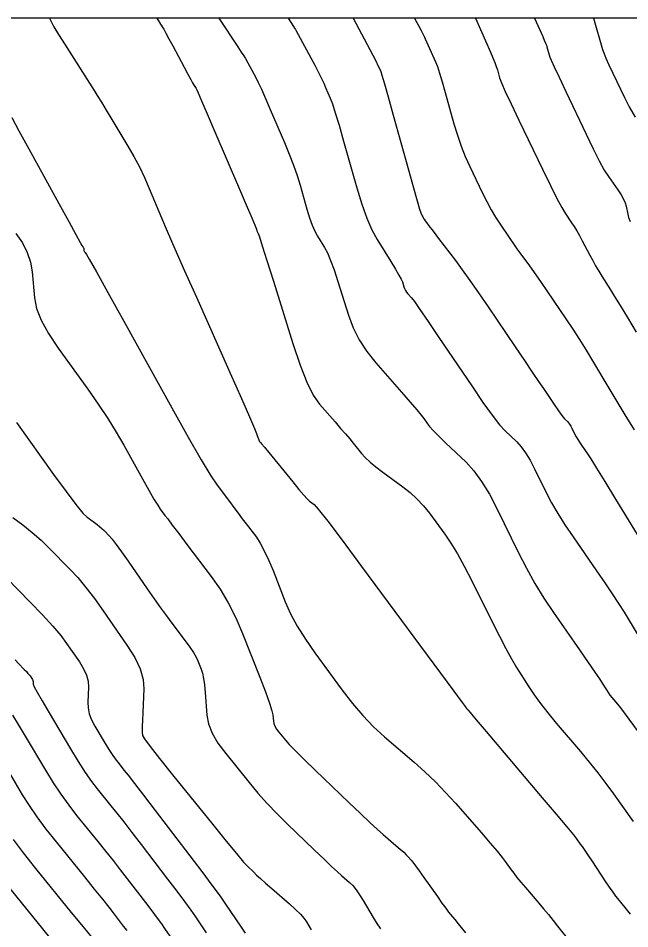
# Model space of a CAD drawing. Extents: x 2082232 to 2083549, y 592624 to 593832.
# Drawn here: x 2082604.6 to 2082639, y 593780.9 to 593832 of the extents above; entities that cross this region are included whole.
import ezdxf

# ---------------------------------------------------------------- set-up
doc = ezdxf.new("R2010")
doc.units = 0
for name, color, linetype in [('DT_X_Contour_Major', 7, 'Continuous'), ('DT_X_Contour_Minor', 7, 'Continuous'), ('DT_X_TIN_Hull', 7, 'Continuous')]:
    doc.layers.add(name, color=color, linetype=linetype)

msp = doc.modelspace()

# ---------------------------------------------------------------- linework, layer by layer
at = {"layer": 'DT_X_Contour_Major'}
for points in [[(2082606.379, 593831.978), (2082606.567, 593831.606), (2082606.63, 593831.493), (2082606.738, 593831.312), (2082606.892, 593831.065), (2082607.09, 593830.75), (2082608.877, 593827.932), (2082609.061, 593827.639), (2082609.29, 593827.268), (2082609.562, 593826.821), (2082609.879, 593826.297), (2082610.782, 593824.798), (2082611.111, 593824.228), (2082611.421, 593823.644), (2082611.71, 593823.046), (2082611.98, 593822.433), (2082612.674, 593820.779), (2082612.991, 593820.036), (2082613.421, 593819.048), (2082613.964, 593817.814), (2082614.621, 593816.334), (2082616.524, 593812.062), (2082617.152, 593810.65), (2082617.608, 593809.616), (2082617.892, 593808.962), (2082618.005, 593808.686), (2082618.076, 593808.457), (2082618.102, 593808.38), (2082618.127, 593808.318), (2082618.149, 593808.272), (2082618.169, 593808.242), (2082618.22, 593808.183), (2082618.285, 593808.105), (2082618.439, 593807.917), (2082618.684, 593807.617), (2082619.018, 593807.206), (2082620.03, 593805.963), (2082620.373, 593805.546), (2082620.646, 593805.229), (2082620.848, 593805.011), (2082620.978, 593804.892), (2082621.231, 593804.707), (2082621.469, 593804.438), (2082621.993, 593803.766), (2082622.803, 593802.693), (2082623.899, 593801.219), (2082629.069, 593794.229), (2082629.543, 593793.588), (2082629.711, 593793.361), (2082629.751, 593793.306), (2082629.765, 593793.287), (2082629.775, 593793.274), (2082629.782, 593793.265), (2082629.786, 593793.26), (2082629.792, 593793.255), (2082629.796, 593793.252), (2082629.802, 593793.244), (2082629.812, 593793.233), (2082629.825, 593793.219), (2082629.863, 593793.175), (2082629.987, 593793.03), (2082630.329, 593792.626), (2082630.89, 593791.965), (2082634.038, 593788.249), (2082634.826, 593787.319), (2082635.41, 593786.623), (2082635.791, 593786.163), (2082635.97, 593785.938), (2082636.176, 593785.652), (2082636.277, 593785.509), (2082636.424, 593785.293), (2082636.618, 593785.006), (2082636.858, 593784.647), (2082637.561, 593783.593), (2082637.803, 593783.233), (2082638.002, 593782.946), (2082638.157, 593782.73), (2082638.27, 593782.587), (2082638.513, 593782.299), (2082638.672, 593782.1), (2082638.965, 593781.719)], [(2082626.875, 593831.978), (2082627.245, 593831.283), (2082627.319, 593831.143), (2082627.381, 593831.021), (2082627.433, 593830.916), (2082627.473, 593830.829), (2082628.052, 593829.526), (2082628.152, 593829.268), (2082628.277, 593828.896), (2082628.424, 593828.41), (2082628.595, 593827.81), (2082629.082, 593826.058), (2082629.275, 593825.415), (2082629.487, 593824.801), (2082629.72, 593824.214), (2082629.973, 593823.656), (2082630.675, 593822.206), (2082630.932, 593821.69), (2082631.178, 593821.229), (2082631.413, 593820.824), (2082631.636, 593820.474), (2082632.216, 593819.616), (2082632.423, 593819.312), (2082632.61, 593819.044), (2082632.777, 593818.811), (2082632.923, 593818.614), (2082633.286, 593818.136), (2082633.454, 593817.908), (2082633.684, 593817.582), (2082633.977, 593817.158), (2082634.332, 593816.636), (2082635.364, 593815.115), (2082635.748, 593814.539), (2082636.126, 593813.955), (2082636.498, 593813.361), (2082636.864, 593812.759), (2082637.833, 593811.139), (2082638.227, 593810.483), (2082638.682, 593809.73), (2082639.198, 593808.88)], [(2082603.274, 593801.275), (2082605.29, 593799.226), (2082605.985, 593798.505), (2082606.559, 593797.878), (2082607.011, 593797.347), (2082607.341, 593796.909), (2082608.059, 593795.87), (2082608.293, 593795.489), (2082608.456, 593795.127), (2082608.548, 593794.782), (2082608.568, 593794.456), (2082608.528, 593793.611), (2082608.541, 593793.289), (2082608.612, 593792.956), (2082608.741, 593792.613), (2082608.927, 593792.258), (2082609.499, 593791.299), (2082609.704, 593790.963), (2082609.89, 593790.674), (2082610.057, 593790.433), (2082610.205, 593790.239), (2082610.574, 593789.784), (2082610.786, 593789.516), (2082611.146, 593789.052), (2082611.654, 593788.393), (2082612.309, 593787.538), (2082614.252, 593784.997), (2082614.927, 593784.109), (2082615.494, 593783.349), (2082615.953, 593782.718), (2082616.304, 593782.215), (2082617.097, 593781.046), (2082617.358, 593780.66)], [(2082603.827, 593783.549), (2082605.422, 593781.586), (2082605.979, 593780.901), (2082606.454, 593780.32)]]:
    msp.add_lwpolyline(points, dxfattribs=at)
at = {"layer": 'DT_X_Contour_Minor'}
for points in [[(2082612.4, 593831.978), (2082612.707, 593831.494), (2082612.787, 593831.36), (2082612.911, 593831.137), (2082613.082, 593830.826), (2082613.298, 593830.425), (2082613.934, 593829.237), (2082614.146, 593828.842), (2082614.305, 593828.549), (2082614.411, 593828.357), (2082614.464, 593828.266), (2082614.574, 593828.099), (2082614.584, 593828.083), (2082614.588, 593828.077), (2082614.65, 593827.961), (2082614.723, 593827.796), (2082614.917, 593827.349), (2082615.231, 593826.619), (2082615.666, 593825.606), (2082616.986, 593822.528), (2082617.421, 593821.513), (2082617.734, 593820.778), (2082617.927, 593820.322), (2082617.998, 593820.146), (2082618.026, 593820.048), (2082618.036, 593820.014), (2082618.047, 593819.984), (2082618.057, 593819.959), (2082618.068, 593819.939), (2082618.097, 593819.893), (2082618.158, 593819.713), (2082618.319, 593819.209), (2082618.581, 593818.381), (2082618.943, 593817.228), (2082620.041, 593813.722), (2082620.443, 593812.524), (2082620.825, 593811.56), (2082621.186, 593810.831), (2082621.527, 593810.336), (2082622.41, 593809.329), (2082622.722, 593808.971), (2082622.995, 593808.654), (2082623.23, 593808.376), (2082623.426, 593808.139), (2082623.898, 593807.559), (2082624.105, 593807.33), (2082624.373, 593807.08), (2082624.702, 593806.807), (2082625.092, 593806.512), (2082626.213, 593805.695), (2082626.622, 593805.372), (2082627.006, 593805.016), (2082627.367, 593804.626), (2082627.704, 593804.203), (2082628.571, 593803.031), (2082628.909, 593802.538), (2082629.274, 593801.939), (2082629.664, 593801.234), (2082630.08, 593800.423), (2082631.223, 593798.118), (2082631.631, 593797.311), (2082631.996, 593796.615), (2082632.319, 593796.033), (2082632.599, 593795.563), (2082633.289, 593794.461), (2082633.579, 593794.024), (2082633.932, 593793.541), (2082634.346, 593793.011), (2082634.823, 593792.435), (2082636.179, 593790.835), (2082636.676, 593790.238), (2082637.151, 593789.645), (2082637.603, 593789.056), (2082638.033, 593788.472), (2082639.151, 593786.921)], [(2082615.892, 593831.978), (2082616.946, 593830.38), (2082617.144, 593830.079), (2082617.287, 593829.861), (2082617.375, 593829.726), (2082617.408, 593829.674), (2082617.957, 593828.649), (2082618.092, 593828.379), (2082618.273, 593827.99), (2082618.5, 593827.48), (2082618.773, 593826.851), (2082619.561, 593825.014), (2082619.838, 593824.347), (2082620.077, 593823.726), (2082620.278, 593823.149), (2082620.442, 593822.617), (2082620.828, 593821.259), (2082620.973, 593820.783), (2082621.12, 593820.374), (2082621.268, 593820.031), (2082621.418, 593819.755), (2082621.819, 593819.108), (2082621.978, 593818.808), (2082622.156, 593818.39), (2082622.351, 593817.856), (2082622.564, 593817.206), (2082623.156, 593815.316), (2082623.418, 593814.618), (2082623.761, 593813.942), (2082624.185, 593813.287), (2082624.689, 593812.655), (2082626.142, 593810.998), (2082626.628, 593810.44), (2082626.997, 593810.009), (2082627.25, 593809.705), (2082627.385, 593809.527), (2082627.591, 593809.222), (2082627.713, 593809.071), (2082627.923, 593808.844), (2082628.223, 593808.543), (2082628.611, 593808.167), (2082629.764, 593807.065), (2082630.198, 593806.59), (2082630.634, 593805.993), (2082631.073, 593805.273), (2082631.514, 593804.432), (2082632.694, 593802.023), (2082633.149, 593801.135), (2082633.63, 593800.276), (2082634.137, 593799.446), (2082634.67, 593798.645), (2082636.124, 593796.55), (2082636.613, 593795.844), (2082636.988, 593795.298), (2082637.25, 593794.912), (2082637.399, 593794.685), (2082637.643, 593794.296), (2082637.737, 593794.151), (2082637.836, 593794.01), (2082637.941, 593793.872), (2082638.051, 593793.738), (2082638.35, 593793.384), (2082638.544, 593793.136), (2082638.899, 593792.658), (2082639.417, 593791.948)], [(2082619.768, 593831.978), (2082620.076, 593831.51), (2082620.135, 593831.42), (2082620.18, 593831.35), (2082620.211, 593831.301), (2082620.229, 593831.271), (2082621.264, 593829.336), (2082621.461, 593828.962), (2082621.63, 593828.631), (2082621.769, 593828.342), (2082621.879, 593828.097), (2082622.136, 593827.5), (2082622.255, 593827.181), (2082622.419, 593826.673), (2082622.63, 593825.976), (2082622.886, 593825.088), (2082623.63, 593822.47), (2082623.911, 593821.552), (2082624.194, 593820.763), (2082624.48, 593820.103), (2082624.768, 593819.571), (2082625.541, 593818.324), (2082625.799, 593817.902), (2082625.992, 593817.571), (2082626.121, 593817.332), (2082626.185, 593817.184), (2082626.271, 593816.909), (2082626.309, 593816.808), (2082626.359, 593816.71), (2082626.42, 593816.615), (2082626.493, 593816.524), (2082626.704, 593816.283), (2082626.859, 593816.077), (2082627.167, 593815.639), (2082627.627, 593814.969), (2082628.24, 593814.066), (2082630.077, 593811.35), (2082630.71, 593810.429), (2082631.234, 593809.704), (2082631.646, 593809.174), (2082631.949, 593808.84), (2082632.608, 593808.21), (2082632.856, 593807.938), (2082633.105, 593807.597), (2082633.356, 593807.186), (2082633.608, 593806.705), (2082634.283, 593805.328), (2082634.565, 593804.788), (2082634.908, 593804.199), (2082635.311, 593803.562), (2082635.773, 593802.877), (2082637.086, 593800.986), (2082637.552, 593800.308), (2082637.964, 593799.694), (2082638.323, 593799.143), (2082638.628, 593798.656), (2082639.371, 593797.441)], [(2082623.419, 593831.978), (2082624.351, 593830.228), (2082624.528, 593829.897), (2082624.657, 593829.653), (2082624.739, 593829.495), (2082624.775, 593829.425), (2082624.972, 593828.98), (2082625.039, 593828.776), (2082625.177, 593828.303), (2082625.388, 593827.559), (2082625.672, 593826.545), (2082626.523, 593823.481), (2082626.806, 593822.468), (2082627.016, 593821.728), (2082627.154, 593821.259), (2082627.22, 593821.062), (2082627.298, 593820.901), (2082627.326, 593820.844), (2082627.354, 593820.793), (2082627.38, 593820.748), (2082627.405, 593820.709), (2082627.469, 593820.613), (2082627.534, 593820.524), (2082627.681, 593820.328), (2082627.911, 593820.025), (2082628.222, 593819.615), (2082629.161, 593818.378), (2082629.54, 593817.868), (2082629.973, 593817.264), (2082630.46, 593816.568), (2082631, 593815.778), (2082632.512, 593813.547), (2082633.037, 593812.773), (2082633.476, 593812.124), (2082633.831, 593811.6), (2082634.101, 593811.201), (2082634.708, 593810.304), (2082634.915, 593810.002), (2082635.08, 593809.77), (2082635.204, 593809.607), (2082635.287, 593809.513), (2082635.452, 593809.355), (2082635.514, 593809.287), (2082635.577, 593809.202), (2082635.639, 593809.098), (2082635.703, 593808.978), (2082635.872, 593808.633), (2082635.942, 593808.498), (2082636.028, 593808.35), (2082636.129, 593808.191), (2082636.245, 593808.019), (2082636.574, 593807.545), (2082636.765, 593807.253), (2082637.093, 593806.733), (2082637.556, 593805.983), (2082638.156, 593805.006), (2082639.937, 593802.094)], [(2082630.285, 593831.978), (2082631.131, 593830.073), (2082631.266, 593829.76), (2082631.376, 593829.49), (2082631.46, 593829.262), (2082631.519, 593829.075), (2082631.641, 593828.635), (2082631.743, 593828.362), (2082631.958, 593827.874), (2082632.286, 593827.17), (2082632.727, 593826.25), (2082634.052, 593823.511), (2082634.504, 593822.586), (2082634.866, 593821.868), (2082635.138, 593821.355), (2082635.321, 593821.047), (2082635.69, 593820.503), (2082635.83, 593820.286), (2082635.976, 593820.046), (2082636.127, 593819.781), (2082636.284, 593819.491), (2082636.708, 593818.687), (2082636.87, 593818.387), (2082637.037, 593818.091), (2082637.211, 593817.797), (2082637.39, 593817.506), (2082637.875, 593816.734), (2082638.101, 593816.369), (2082638.415, 593815.854), (2082638.817, 593815.187), (2082639.307, 593814.37)], [(2082633.604, 593831.978), (2082634.063, 593830.945), (2082634.151, 593830.744), (2082634.22, 593830.581), (2082634.268, 593830.458), (2082634.297, 593830.373), (2082634.466, 593829.79), (2082634.535, 593829.625), (2082634.706, 593829.25), (2082634.98, 593828.664), (2082635.356, 593827.869), (2082636.496, 593825.466), (2082636.895, 593824.642), (2082637.238, 593823.973), (2082637.523, 593823.458), (2082637.752, 593823.098), (2082638.287, 593822.343), (2082638.466, 593822.074), (2082638.603, 593821.833), (2082638.698, 593821.622), (2082638.75, 593821.439), (2082638.834, 593820.99), (2082638.884, 593820.799), (2082638.972, 593820.565)], [(2082636.917, 593831.978), (2082637.425, 593830.227), (2082637.494, 593830.032), (2082637.613, 593829.745), (2082637.781, 593829.369), (2082637.999, 593828.901), (2082638.648, 593827.534), (2082638.92, 593827.002), (2082639.248, 593826.433)], [(2082604.259, 593826.399), (2082604.661, 593825.661), (2082605.216, 593824.647), (2082606.899, 593821.577), (2082607.454, 593820.566), (2082607.856, 593819.837), (2082608.105, 593819.389), (2082608.202, 593819.222), (2082608.256, 593819.152), (2082608.274, 593819.125), (2082608.288, 593819.098), (2082608.297, 593819.072), (2082608.302, 593819.045), (2082608.308, 593818.972), (2082608.314, 593818.943), (2082608.327, 593818.91), (2082608.347, 593818.873), (2082608.374, 593818.832), (2082608.456, 593818.719), (2082608.61, 593818.453), (2082609.008, 593817.742), (2082609.652, 593816.585), (2082610.542, 593814.983), (2082613.24, 593810.117), (2082614.158, 593808.477), (2082614.888, 593807.208), (2082615.43, 593806.308), (2082615.783, 593805.778), (2082616.475, 593804.86), (2082616.729, 593804.523), (2082616.971, 593804.203), (2082617.201, 593803.897), (2082617.42, 593803.608), (2082617.989, 593802.858), (2082618.207, 593802.53), (2082618.437, 593802.108), (2082618.678, 593801.594), (2082618.929, 593800.987), (2082619.615, 593799.243), (2082619.912, 593798.573), (2082620.287, 593797.871), (2082620.742, 593797.138), (2082621.276, 593796.373), (2082622.804, 593794.291), (2082623.383, 593793.541), (2082623.974, 593792.853), (2082624.575, 593792.228), (2082625.189, 593791.665), (2082626.84, 593790.247), (2082627.45, 593789.703), (2082628.042, 593789.137), (2082628.615, 593788.548), (2082629.17, 593787.936), (2082630.625, 593786.273), (2082631.118, 593785.705), (2082631.505, 593785.249), (2082631.787, 593784.905), (2082631.964, 593784.673), (2082632.295, 593784.204), (2082632.439, 593784.009), (2082632.62, 593783.778), (2082632.841, 593783.509), (2082633.099, 593783.204), (2082633.84, 593782.34), (2082634.115, 593782.016), (2082634.384, 593781.692), (2082634.647, 593781.368), (2082634.904, 593781.045), (2082635.582, 593780.181)], [(2082604.491, 593819.909), (2082604.857, 593819.375), (2082605.131, 593818.838), (2082605.315, 593818.296), (2082605.408, 593817.751), (2082605.536, 593816.29), (2082605.655, 593815.702), (2082605.917, 593815.037), (2082606.322, 593814.293), (2082606.871, 593813.471), (2082608.523, 593811.173), (2082609.115, 593810.331), (2082609.65, 593809.526), (2082610.129, 593808.759), (2082610.551, 593808.03), (2082611.602, 593806.135), (2082611.959, 593805.497), (2082612.243, 593805.003), (2082612.454, 593804.652), (2082612.592, 593804.446), (2082612.861, 593804.089), (2082613.014, 593803.886), (2082613.269, 593803.548), (2082613.629, 593803.073), (2082614.091, 593802.463), (2082615.462, 593800.653), (2082615.958, 593799.944), (2082616.414, 593799.175), (2082616.833, 593798.346), (2082617.214, 593797.457), (2082618.177, 593795.005), (2082618.495, 593794.185), (2082618.725, 593793.56), (2082618.867, 593793.131), (2082618.921, 593792.899), (2082618.949, 593792.542), (2082618.976, 593792.404), (2082619.035, 593792.255), (2082619.126, 593792.097), (2082619.249, 593791.929), (2082619.62, 593791.469), (2082619.83, 593791.234), (2082620.181, 593790.874), (2082620.672, 593790.389), (2082621.305, 593789.779), (2082623.179, 593787.985), (2082623.827, 593787.368), (2082624.367, 593786.862), (2082624.797, 593786.466), (2082625.117, 593786.182), (2082625.828, 593785.572), (2082626.069, 593785.362), (2082626.262, 593785.189), (2082626.405, 593785.054), (2082626.499, 593784.956), (2082626.683, 593784.745), (2082626.779, 593784.626), (2082626.929, 593784.425), (2082627.133, 593784.143), (2082627.391, 593783.78), (2082628.15, 593782.704), (2082628.41, 593782.338), (2082628.62, 593782.048), (2082628.782, 593781.833), (2082628.893, 593781.693), (2082629.126, 593781.422), (2082629.321, 593781.182), (2082629.733, 593780.663)], [(2082604.517, 593809.291), (2082606.607, 593806.386), (2082607.312, 593805.419), (2082607.86, 593804.697), (2082608.251, 593804.22), (2082608.485, 593803.988), (2082608.898, 593803.695), (2082609.048, 593803.585), (2082609.188, 593803.472), (2082609.319, 593803.357), (2082609.44, 593803.241), (2082609.749, 593802.926), (2082609.901, 593802.75), (2082610.125, 593802.457), (2082610.42, 593802.048), (2082610.788, 593801.522), (2082611.864, 593799.965), (2082612.253, 593799.408), (2082612.611, 593798.902), (2082612.94, 593798.448), (2082613.24, 593798.047), (2082613.998, 593797.046), (2082614.256, 593796.695), (2082614.46, 593796.392), (2082614.611, 593796.139), (2082614.709, 593795.934), (2082614.898, 593795.453), (2082614.965, 593795.236), (2082615.023, 593794.946), (2082615.073, 593794.583), (2082615.114, 593794.147), (2082615.213, 593792.889), (2082615.307, 593792.4), (2082615.514, 593791.876), (2082615.835, 593791.319), (2082616.27, 593790.728), (2082617.58, 593789.105), (2082618.082, 593788.504), (2082618.606, 593787.916), (2082619.152, 593787.341), (2082619.72, 593786.781), (2082621.263, 593785.304), (2082621.791, 593784.8), (2082622.217, 593784.398), (2082622.542, 593784.096), (2082622.766, 593783.895), (2082623.226, 593783.493), (2082623.404, 593783.317), (2082623.59, 593783.09), (2082623.786, 593782.811), (2082623.99, 593782.481), (2082624.548, 593781.534), (2082624.756, 593781.194), (2082624.96, 593780.888)], [(2082604.32, 593803.968), (2082604.884, 593803.552), (2082605.412, 593803.129), (2082605.903, 593802.697), (2082606.357, 593802.258), (2082607.52, 593801.076), (2082607.964, 593800.598), (2082608.424, 593800.049), (2082608.9, 593799.43), (2082609.393, 593798.74), (2082610.728, 593796.808), (2082611.164, 593796.112), (2082611.468, 593795.472), (2082611.641, 593794.889), (2082611.682, 593794.362), (2082611.619, 593793.034), (2082611.599, 593792.59), (2082611.586, 593792.255), (2082611.58, 593792.028), (2082611.581, 593791.91), (2082611.595, 593791.741), (2082611.704, 593791.555), (2082612.024, 593791.124), (2082612.552, 593790.448), (2082613.291, 593789.526), (2082615.539, 593786.741), (2082616.293, 593785.812), (2082616.87, 593785.112), (2082617.268, 593784.642), (2082617.489, 593784.401), (2082617.839, 593784.065), (2082618.001, 593783.914), (2082618.224, 593783.713), (2082618.508, 593783.461), (2082618.852, 593783.16), (2082619.852, 593782.289), (2082620.192, 593781.981), (2082620.464, 593781.713), (2082620.668, 593781.483), (2082620.803, 593781.292), (2082621.073, 593780.834)], [(2082604.451, 593795.985), (2082604.634, 593795.777), (2082604.965, 593795.441), (2082605.078, 593795.324), (2082605.17, 593795.224), (2082605.24, 593795.142), (2082605.289, 593795.078), (2082605.39, 593794.932), (2082605.423, 593794.878), (2082605.446, 593794.827), (2082605.459, 593794.778), (2082605.462, 593794.732), (2082605.457, 593794.613), (2082605.511, 593794.479), (2082605.68, 593794.167), (2082605.962, 593793.676), (2082606.357, 593793.007), (2082607.564, 593790.984), (2082607.996, 593790.276), (2082608.389, 593789.667), (2082608.741, 593789.158), (2082609.052, 593788.749), (2082609.83, 593787.792), (2082610.155, 593787.387), (2082610.546, 593786.89), (2082611.003, 593786.301), (2082611.526, 593785.62), (2082613.008, 593783.682), (2082613.523, 593783.004), (2082613.955, 593782.425), (2082614.305, 593781.943), (2082614.573, 593781.56), (2082615.178, 593780.668)], [(2082604.296, 593792.88), (2082604.624, 593792.349), (2082605.017, 593791.695), (2082606.156, 593789.787), (2082606.585, 593789.092), (2082607.019, 593788.44), (2082607.457, 593787.829), (2082607.9, 593787.26), (2082609.086, 593785.8), (2082609.524, 593785.258), (2082609.945, 593784.728), (2082610.352, 593784.209), (2082610.742, 593783.702), (2082611.764, 593782.367), (2082612.119, 593781.9), (2082612.417, 593781.501), (2082612.658, 593781.169), (2082612.842, 593780.905), (2082613.259, 593780.29)], [(2082603.919, 593789.977), (2082604.851, 593788.416), (2082605.232, 593787.811), (2082605.675, 593787.169), (2082606.18, 593786.489), (2082606.747, 593785.771), (2082608.342, 593783.807), (2082608.892, 593783.128), (2082609.345, 593782.565), (2082609.701, 593782.117), (2082609.959, 593781.785), (2082610.52, 593781.052), (2082610.714, 593780.796)], [(2082604.33, 593785.898), (2082604.902, 593785.149), (2082605.594, 593784.282), (2082607.598, 593781.815), (2082608.261, 593780.999), (2082608.745, 593780.403)]]:
    msp.add_lwpolyline(points, dxfattribs=at)
at = {"layer": 'DT_X_TIN_Hull'}
msp.add_lwpolyline([(2082640.692, 593831.978), (2082636.848, 593831.978), (2082631.282, 593831.978), (2082629.151, 593831.978), (2082621.734, 593831.978), (2082621.371, 593831.978), (2082615.801, 593831.978), (2082612.549, 593831.978), (2082606.861, 593831.978), (2082602.841, 593831.978), (2082595.585, 593831.978), (2082593.017, 593831.978), (2082586.97, 593831.978), (2082583.501, 593831.978), (2082574.308, 593831.978), (2082569.265, 593831.978), (2082564.998, 593831.978), (2082561.601, 593831.978), (2082555.761, 593831.978), (2082553.218, 593831.978), (2082546.763, 593831.978)], dxfattribs=at)

doc.saveas('drawing.dxf')
